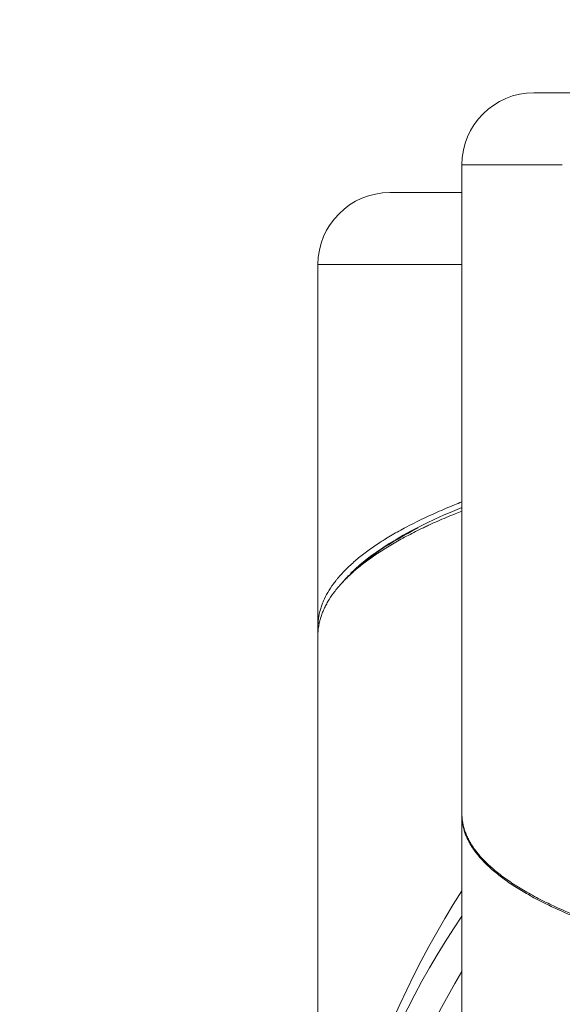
# Model space of a CAD drawing. Header units: millimetres. Extents: x 25069 to 61396, y 8621 to 21558.
# Tile 451 of 656: x 49938 to 49998, y 16120 to 16230. Entities that reach past the tile are written whole.
import ezdxf

# ---------------------------------------------------------------- set-up
doc = ezdxf.new("R2010")
doc.units = ezdxf.units.MM
doc.layers.add('10', color=7, linetype='Continuous')
doc.layers.add('dim', color=84, linetype='Continuous', lineweight=9)
doc.dimstyles.get("Standard").update_dxf_attribs({"dimtxt": 15, "dimasz": 5, "dimexe": 8, "dimexo": 5, "dimgap": 3, "dimtad": 0, "dimzin": 0, "dimdsep": 46, "dimtxsty": 'Standard', "dimblk": 'CLOSEDBLANK', "dimcen": 2, "dimclrd": 4, "dimclre": 3, "dimadec": 0, "dimazin": 0, "dimtfac": 1, "dimtofl": 0, "dimtmove": 0, "dimatfit": 3, "dimldrblk": 'CLOSEDBLANK', "dimfxl": 0, "dimtolj": 1, "dimtzin": 0, "dimarcsym": 0})

# ---------------------------------------------------------------- blocks, each defined once
blk = doc.blocks.new('_ClosedBlank')
at = {"color": 0, "linetype": 'ByBlock', "lineweight": -2}
for p, q in [((-1, 0.167), (0, 0)), ((-1, 0.167), (-1, -0.167)), ((0, 0), (-1, -0.167))]:
    blk.add_line(p, q, dxfattribs=at)
blk = doc.blocks.new('*D45')
at = {"layer": 'Defpoints', "color": 0, "lineweight": 18}
for p in [(49785.15, 16077.89), (49977.35, 16077.89), (50058.78, 15900.39)]:
    blk.add_point(p, dxfattribs=at)
at = {"layer": 'dim', "color": 4, "lineweight": -3}
for p, q in [((49785.15, 16077.89), (49785.15, 16087.89)), ((49785.15, 15910.39), (49785.15, 16067.89))]:
    blk.add_line(p, q, dxfattribs=at)
at = {"layer": 'dim', "color": 3, "lineweight": -2}
for p, q in [((49957.35, 16077.89), (49765.15, 16077.89)), ((50038.78, 15900.39), (49765.15, 15900.39))]:
    blk.add_line(p, q, dxfattribs=at)
at = {"layer": 'dim', "color": 4, "lineweight": -3, "xscale": 10, "yscale": 10, "zscale": 10}
for p, rotation in [((49785.15, 16077.89), 90), ((49785.15, 15900.39), 270)]:
    blk.add_blockref('_ClosedBlank', p, dxfattribs=dict(at, rotation=rotation))
at = {"layer": 'dim', "color": 0, "lineweight": 18, "insert": (49785.15, 16342.89), "char_height": 100, "attachment_point": 5, "rotation": 90}
blk.add_mtext('\\A1;177.50', dxfattribs=at)

msp = doc.modelspace()

# ---------------------------------------------------------------- linework, layer by layer
at = {"layer": '10', "color": 7, "linetype": 'Continuous', "lineweight": 15}
for p, q in [((49994.786, 16221.393), (50004.569, 16221.393)), ((49986.786, 16213.393), (49997.935, 16213.393)), ((49986.786, 16213.393), (49986.786, 16141.064)), ((49978.786, 16210.293), (49986.786, 16210.293)), ((49978.786, 16210.293), (49986.787, 16210.293)), ((49970.786, 16162.078), (49970.786, 16202.293)), ((49986.785, 16202.293), (49970.786, 16202.293)), ((49970.786, 16161.043), (49970.786, 16162.078)), ((49970.786, 16161.043), (49970.786, 16077.893)), ((49986.786, 16141.241), (49986.786, 16022.107))]:
    msp.add_line(p, q, dxfattribs=at)
for centre, radius, start, end in [((49994.786, 16213.393), 8, 90, 180), ((49978.786, 16202.293), 8, 90, 180), ((50063.286, 16077.893), 92.5, 145.79437, 179.31118), ((50063.286, 16077.893), 89.185, 149.06813, 210.9375)]:
    msp.add_arc(centre, radius, start, end, dxfattribs=at)
msp.add_ellipse((50063.286, 16077.893), major_axis=(0, -97.5), ratio=0.9487179, start_param=4.1153882, end_param=4.712389, dxfattribs=at)
for points, knots in [([(49970.786, 16162.073), (49970.786, 16162.231), (49970.792, 16162.389), (49970.815, 16162.706), (49970.85, 16163.023), (49970.907, 16163.34), (49970.976, 16163.658), (49971.017, 16163.816), (49971.109, 16164.134), (49971.161, 16164.292), (49971.247, 16164.53), (49971.277, 16164.609), (49971.34, 16164.768), (49971.506, 16165.164), (49971.867, 16165.874), (49972.279, 16166.502), (49972.623, 16166.971), (49972.803, 16167.205), (49972.996, 16167.438), (49973.128, 16167.594), (49973.195, 16167.672), (49973.538, 16168.059), (49974.131, 16168.676), (49975.153, 16169.589), (49976.307, 16170.49), (49977.165, 16171.083), (49977.73, 16171.451), (49977.844, 16171.525), (49978.075, 16171.671), (49978.426, 16171.891), (49978.789, 16172.109), (49979.529, 16172.542), (49980.043, 16172.829), (49981.647, 16173.679), (49982.799, 16174.235), (49984.649, 16175.055), (49985.55, 16175.437), (49986.493, 16175.816), (49986.772, 16175.926)], [0, 0, 0, 0, 0.032438, 0.032438, 0.0648761, 0.0973141, 0.0973141, 0.1297522, 0.1297522, 0.1621902, 0.1621902, 0.1784092, 0.1784092, 0.1946283, 0.2595043, 0.3243804, 0.3243804, 0.3568185, 0.3730375, 0.3730375, 0.3892565, 0.3892565, 0.4541326, 0.5190087, 0.5838848, 0.6487609, 0.6487609, 0.6649799, 0.6649799, 0.6811989, 0.7136369, 0.7136369, 0.778513, 0.778513, 0.9082652, 0.9082652, 0.9731413, 1, 1, 1, 1]), ([(49986.785, 16174.908), (49986.527, 16174.807), (49986.272, 16174.706), (49985.358, 16174.335), (49984.715, 16174.064), (49983.781, 16173.65), (49983.475, 16173.512), (49983.024, 16173.303), (49982.875, 16173.233), (49982.579, 16173.093), (49982.433, 16173.023), (49981.707, 16172.67), (49980.588, 16172.102), (49979.038, 16171.233), (49978.09, 16170.645), (49977.524, 16170.274), (49977.412, 16170.2), (49977.191, 16170.051), (49976.864, 16169.828), (49976.549, 16169.603), (49975.937, 16169.154), (49975.165, 16168.551), (49974.141, 16167.639), (49973.25, 16166.719), (49972.745, 16166.099), (49972.285, 16165.476), (49972.078, 16165.163), (49971.801, 16164.693), (49971.715, 16164.536), (49971.554, 16164.221), (49971.479, 16164.064), (49971.34, 16163.749), (49971.277, 16163.591), (49971.161, 16163.274), (49971.058, 16162.957), (49970.977, 16162.64), (49970.907, 16162.321), (49970.879, 16162.162), (49970.809, 16161.683), (49970.786, 16161.364), (49970.786, 16161.043)], [0, 0, 0, 0, 0.0247233, 0.0247233, 0.0897417, 0.0897417, 0.1222509, 0.1222509, 0.1385056, 0.1385056, 0.1547602, 0.1547602, 0.2197786, 0.2847971, 0.3498155, 0.3498155, 0.3660701, 0.3660701, 0.3823247, 0.414834, 0.414834, 0.4798524, 0.5448709, 0.6098893, 0.6749078, 0.6749078, 0.7399262, 0.7399262, 0.7724354, 0.7724354, 0.8049447, 0.8049447, 0.8374539, 0.8374539, 0.8699631, 0.9024723, 0.9024723, 0.9349816, 0.9349816, 1, 1, 1, 1])]:
    msp.add_open_spline(points, degree=3, knots=knots, dxfattribs=at)
for points, degree in [([(49986.777, 16175.287), (49981.177, 16173.047), (49977.001, 16170.556), (49974.404, 16167.952)], 3), ([(49974.41, 16167.89), (49976.195, 16169.675), (49978.723, 16171.407), (49981.94, 16173.042)], 3), ([(49974.188, 16167.732), (49973.961, 16167.496), (49973.747, 16167.259), (49973.547, 16167.021)], 3), ([(49974.412, 16167.892), (49973.887, 16167.368)], 1)]:
    msp.add_open_spline(points, degree=degree, dxfattribs=at)
for points, weights in [([(50032.098, 16122.524), (50003.707, 16125.92), (49986.786, 16132.91), (49986.786, 16141.241)], [1, 0.892635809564, 0.892635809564, 1]), ([(50031.856, 16122.376), (50003.605, 16125.788), (49986.786, 16132.761), (49986.786, 16141.064)], [1, 0.893263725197, 0.893263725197, 1])]:
    msp.add_rational_spline(points, weights, degree=3, dxfattribs=at)

# ---------------------------------------------------------------- dimensions: what is measured, and where the dimension line sits
at = {"layer": 'dim', "lineweight": 18}
dim = msp.add_linear_dim(base=(49785.151, 16077.893), p1=(50058.78, 15900.393), p2=(49977.346, 16077.893), angle=90, dimstyle='Standard', override={"dimscale": 2, "dimtxt": 50, "dimexe": 10, "dimexo": 10, "dimgap": 15, "dimlwd": 65533}, dxfattribs=at)
dim.commit()
dim.dimension.update_dxf_attribs({"geometry": '*D45', "text_midpoint": (49785.151, 16342.893), "dimtype": 160})

doc.saveas('drawing.dxf')
